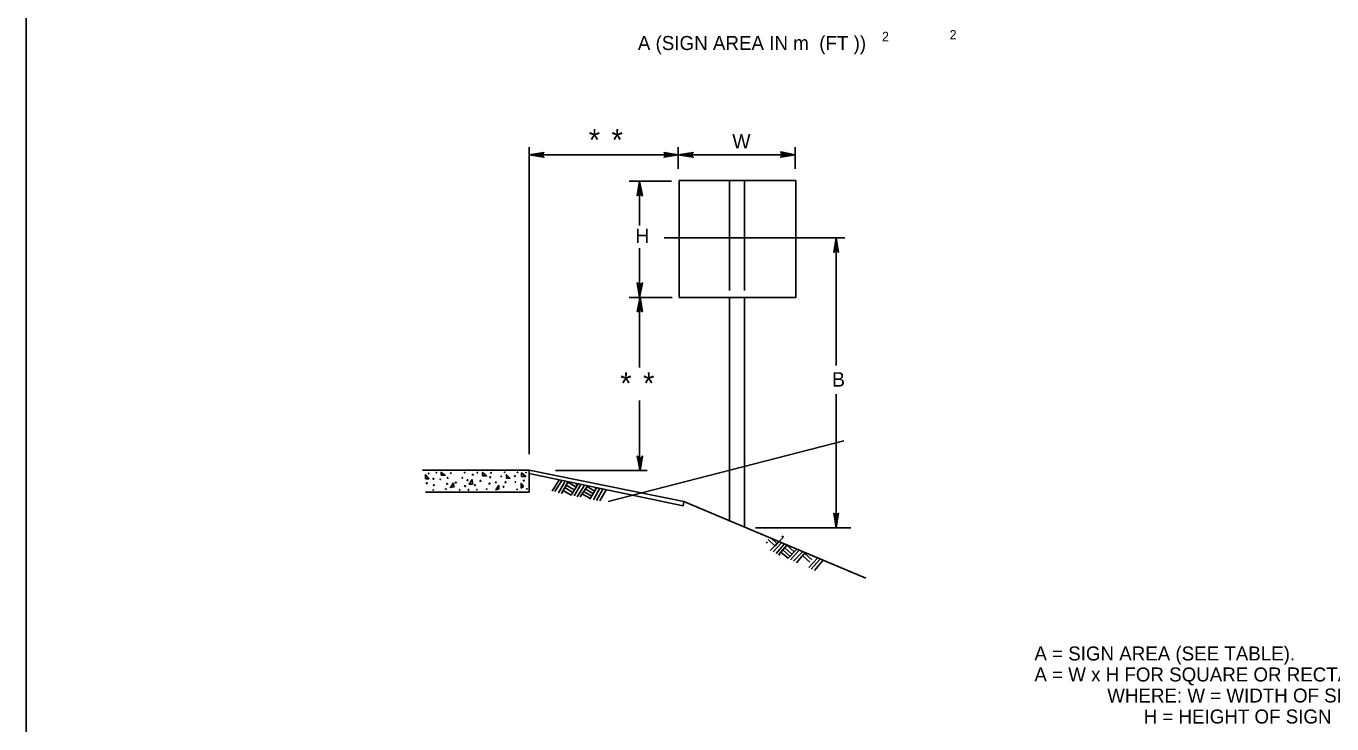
# Model space of a CAD drawing. Extents: x 644358 to 648627, y 294594 to 295782.
# Drawn here: x 645239.3 to 645519, y 294894.5 to 295043.9 of the extents above; entities that cross this region are included whole.
import ezdxf

# ---------------------------------------------------------------- set-up
doc = ezdxf.new("R2010")
doc.units = 0
for name, color, linetype in [('1', 7, 'Continuous'), ('2', 7, 'Continuous'), ('4', 7, 'Continuous')]:
    doc.layers.add(name, color=color, linetype=linetype)

msp = doc.modelspace()

# ---------------------------------------------------------------- linework, layer by layer
at = {"layer": '1'}
for p, q in [((645239.31, 295172.63), (645239.31, 294608.63)), ((645353.46, 294946.73), (645351.96, 294944.35)), ((645354.08, 294946.6), (645352.58, 294944.23)), ((645354.71, 294946.35), (645353.33, 294943.98)), ((645355.33, 294946.23), (645353.96, 294943.85)), ((645357.08, 294945.23), (645355.33, 294946.23)), ((645357.46, 294945.73), (645356.08, 294943.48)), ((645357.46, 294945.6), (645357.08, 294945.85)), ((645354.21, 294943.85), (645353.96, 294943.98)), ((645356.08, 294943.48), (645354.33, 294944.48)), ((645356.46, 294943.98), (645354.71, 294945.1)), ((645356.71, 294944.6), (645354.96, 294945.6)), ((645358.08, 294945.6), (645356.71, 294943.35)), ((645358.83, 294945.48), (645357.33, 294943.1)), ((645359.46, 294945.35), (645357.96, 294943.1)), ((645360.21, 294942.73), (645358.33, 294943.73)), ((645360.46, 294943.23), (645358.71, 294944.23)), ((645360.83, 294943.73), (645359.08, 294944.85)), ((645361.08, 294944.35), (645359.46, 294945.35)), ((645361.58, 294945.1), (645360.08, 294942.6)), ((645362.21, 294944.98), (645360.83, 294942.48)), ((645361.46, 294944.98), (645361.08, 294945.1)), ((645362.83, 294944.73), (645361.46, 294942.35)), ((645363.58, 294944.6), (645362.21, 294942.23)), ((645401.54, 294934.59), (645399.79, 294932.59)), ((645401.54, 294934.59), (645401.16, 294934.72)), ((645398.04, 294933.22), (645397.91, 294933.47)), ((645399.79, 294932.59), (645398.29, 294933.97)), ((645400.16, 294933.09), (645398.66, 294934.47)), ((645400.46, 294933.48), (645398.71, 294931.6)), ((645401.08, 294933.23), (645399.33, 294931.35)), ((645401.71, 294932.98), (645399.96, 294930.98)), ((645402.33, 294932.85), (645400.46, 294930.73)), ((645402.96, 294930.35), (645401.46, 294931.73)), ((645403.33, 294930.85), (645401.83, 294932.23)), ((645403.83, 294931.35), (645402.33, 294932.73)), ((645404.33, 294931.85), (645402.58, 294929.98)), ((645400.83, 294930.6), (645400.58, 294930.85)), ((645402.58, 294929.98), (645401.08, 294931.23)), ((645404.83, 294931.6), (645403.08, 294929.6)), ((645405.58, 294931.35), (645403.71, 294929.35)), ((645406.08, 294931.1), (645404.33, 294928.98)), ((645407.21, 294929.1), (645405.71, 294930.48)), ((645407.58, 294929.6), (645406.08, 294930.98)), ((645408.83, 294929.98), (645406.96, 294927.98)), ((645409.33, 294929.73), (645407.46, 294927.6)), ((645409.96, 294929.48), (645408.21, 294927.35))]:
    msp.add_line(p, q, dxfattribs=at)
for points in [[(645350.08, 295016.73), (645349.96, 295016.48), (645347.08, 295016.35), (645350.08, 295016.73), (645350.21, 295016.85), (645347.08, 295016.35), (645349.96, 295016.23), (645350.08, 295015.98), (645347.08, 295016.35), (645350.21, 295015.85), (645350.08, 295015.98)], [(645376.08, 295016.73), (645376.21, 295016.48), (645378.96, 295016.35), (645376.08, 295016.73), (645375.96, 295016.85), (645378.96, 295016.35), (645376.21, 295016.23), (645376.08, 295015.98), (645378.96, 295016.35), (645375.96, 295015.85), (645376.08, 295015.98)], [(645381.96, 295015.98), (645381.96, 295016.23), (645378.96, 295016.35), (645381.96, 295015.98), (645382.21, 295015.85), (645378.96, 295016.35), (645381.96, 295016.48), (645381.96, 295016.73), (645378.96, 295016.35), (645382.21, 295016.85), (645381.96, 295016.73)], [(645401.08, 295016.73), (645401.21, 295016.48), (645404.08, 295016.35), (645401.08, 295016.73), (645400.96, 295016.98), (645404.08, 295016.35), (645401.21, 295016.23), (645401.08, 295015.98), (645404.08, 295016.35), (645400.96, 295015.85), (645401.08, 295015.98)], [(645370.33, 295007.73), (645370.58, 295007.85), (645370.71, 295010.73), (645370.33, 295007.73), (645370.21, 295007.6), (645370.71, 295010.73), (645370.96, 295007.85), (645371.08, 295007.73), (645370.71, 295010.73), (645371.33, 295007.6), (645371.08, 295007.73)], [(645412.46, 294995.73), (645412.71, 294995.85), (645412.83, 294998.6), (645412.46, 294995.73), (645412.33, 294995.48), (645412.83, 294998.6), (645412.96, 294995.85), (645413.21, 294995.73), (645412.83, 294998.6), (645413.33, 294995.48), (645413.21, 294995.73)], [(645371.21, 294988.85), (645370.96, 294988.73), (645370.71, 294985.85), (645371.21, 294988.85), (645371.33, 294988.98), (645370.71, 294985.85), (645370.58, 294988.73), (645370.33, 294988.85), (645370.71, 294985.85), (645370.21, 294988.98), (645370.33, 294988.85)], [(645370.33, 294982.85), (645370.58, 294982.98), (645370.83, 294985.85), (645370.33, 294982.85), (645370.21, 294982.85), (645370.83, 294985.85), (645370.96, 294982.98), (645371.21, 294982.85), (645370.83, 294985.85), (645371.33, 294982.85), (645371.21, 294982.85)], [(645371.21, 294951.6), (645370.96, 294951.48), (645370.83, 294948.73), (645371.21, 294951.6), (645371.33, 294951.85), (645370.83, 294948.73), (645370.58, 294951.48), (645370.46, 294951.6), (645370.83, 294948.73), (645370.21, 294951.85), (645370.46, 294951.6)], [(645413.21, 294939.48), (645412.96, 294939.35), (645412.83, 294936.48), (645413.21, 294939.48), (645413.33, 294939.6), (645412.83, 294936.48), (645412.71, 294939.35), (645412.46, 294939.48), (645412.83, 294936.48), (645412.33, 294939.6), (645412.46, 294939.48)]]:
    msp.add_lwpolyline(points, dxfattribs=at)
for points in [[(645324.83, 294946.98), (645324.83, 294947.85), (645325.58, 294946.98)], [(645328.21, 294947.73), (645328.21, 294948.35), (645329.08, 294947.73)], [(645330.83, 294946.1), (645330.96, 294945.23), (645330.21, 294945.1)], [(645334.83, 294946.85), (645334.96, 294945.85), (645334.21, 294945.85)], [(645337.08, 294947.6), (645337.08, 294948.35), (645337.96, 294947.6)], [(645342.21, 294947.1), (645342.21, 294947.85), (645342.96, 294947.1)], [(645345.33, 294944.98), (645345.33, 294945.98), (645345.83, 294945.35)], [(645345.46, 294947.48), (645345.46, 294948.23), (645346.33, 294947.48)], [(645340.58, 294945.6), (645340.58, 294944.85), (645339.96, 294944.6)]]:
    msp.add_lwpolyline(points, close=True, dxfattribs=at)
for centre, radius in [((645325.14, 294946.04), 0.0979), ((645325.54, 294948.12), 0.0979), ((645326.55, 294946.99), 0.0979), ((645326.67, 294945.63), 0.0979), ((645327.19, 294948.3), 0.056), ((645328.02, 294946.88), 0.056), ((645329.47, 294945.9), 0.0979), ((645329.61, 294947.16), 0.0979), ((645330.29, 294948.21), 0.056), ((645331.36, 294946.18), 0.0979), ((645332.73, 294947.19), 0.056), ((645333.24, 294948.33), 0.056), ((645333.87, 294946.66), 0.0979), ((645334.98, 294947.87), 0.0979), ((645335.44, 294945.63), 0.0979), ((645335.97, 294948.3), 0.056), ((645336.64, 294946.52), 0.0979), ((645338.54, 294945.95), 0.0979), ((645338.74, 294947.31), 0.0979), ((645338.89, 294948.26), 0.056), ((645339.96, 294946.23), 0.0979), ((645341.1, 294947.51), 0.056), ((645341.83, 294948.38), 0.056), ((645342.02, 294946.26), 0.0979), ((645344.01, 294947.57), 0.0979), ((645344.13, 294946.29), 0.056), ((645344.57, 294948.35), 0.056), ((645345.94, 294946.59), 0.0979), ((645346.41, 294948.32), 0.056), ((645326.51, 294944.58), 0.056), ((645329.22, 294944.77), 0.056), ((645332.19, 294944.62), 0.056), ((645333.34, 294945.44), 0.0979), ((645334.07, 294944.62), 0.0979), ((645335.88, 294944.65), 0.056), ((645337.99, 294944.77), 0.056), ((645341.57, 294945.29), 0.0979), ((645344.48, 294944.7), 0.056), ((645346.59, 294944.82), 0.056)]:
    msp.add_circle(centre, radius, dxfattribs=at)
at = {"layer": '2'}
for p, q in [((645379.21, 295010.85), (645379.21, 294985.85)), ((645404.21, 295010.85), (645379.21, 295010.85)), ((645389.96, 295010.85), (645389.96, 294987.35)), ((645393.21, 295010.85), (645393.21, 294987.35)), ((645404.21, 294985.85), (645404.21, 295010.85)), ((645379.21, 294985.85), (645404.21, 294985.85)), ((645389.96, 294985.85), (645389.96, 294937.85)), ((645393.21, 294985.85), (645393.21, 294936.6)), ((645363.96, 294942.1), (645414.46, 294955.1)), ((645347.08, 294948.85), (645324.21, 294948.85)), ((645347.08, 294948.85), (645347.08, 294944.1)), ((645347.08, 294948.85), (645380.21, 294942.1)), ((645347.08, 294948.1), (645380.08, 294941.23)), ((645347.08, 294944.1), (645324.83, 294944.1)), ((645380.21, 294942.1), (645380.08, 294941.23)), ((645380.21, 294942.1), (645419.21, 294925.73))]:
    msp.add_line(p, q, dxfattribs=at)
at = {"layer": '4'}
for p, q in [((645347.08, 295017.98), (645347.08, 294952.23)), ((645378.96, 295016.35), (645347.08, 295016.35)), ((645378.96, 295017.98), (645378.96, 295013.35)), ((645404.08, 295016.35), (645378.96, 295016.35)), ((645404.08, 295017.98), (645404.08, 295013.35)), ((645377.58, 295010.73), (645368.46, 295010.73)), ((645370.71, 295010.73), (645370.71, 295001.23)), ((645370.71, 294996.35), (645370.71, 294985.85)), ((645414.71, 294998.6), (645375.96, 294998.6)), ((645412.83, 294998.6), (645412.83, 294971.23)), ((645377.71, 294985.85), (645368.46, 294985.85)), ((645370.71, 294985.85), (645370.71, 294970.85)), ((645370.71, 294963.73), (645370.71, 294948.73)), ((645412.83, 294965.1), (645412.83, 294936.48)), ((645372.33, 294948.73), (645352.71, 294948.73)), ((645415.96, 294936.48), (645395.58, 294936.48))]:
    msp.add_line(p, q, dxfattribs=at)

# ---------------------------------------------------------------- texts
for s, height, p in [('A (SIGN AREA IN m  (FT ))', 3.005, (645370.35, 295038.82)), ('2', 2, (645422.64, 295040.71)), ('2', 2, (645437.13, 295041.08)), ('*', 4.68, (645359.83, 295017.23)), ('*', 4.68, (645364.71, 295017.23)), ('W', 3.09, (645390.58, 295017.73)), ('H', 3.09, (645369.83, 294997.48)), ('*', 4.68, (645366.58, 294965.1)), ('*', 4.68, (645371.46, 294965.1)), ('B', 3.09, (645411.96, 294966.73)), ('A = SIGN AREA (SEE TABLE).', 3, (645455.29, 294908.07)), ('A = W x H FOR SQUARE OR RECTANGULAR SIGNS,', 3, (645455.29, 294903.57)), ('              WHERE: W = WIDTH OF SIGN', 3, (645455.29, 294899.07)), ('                     H = HEIGHT OF SIGN', 3, (645455.29, 294894.57))]:
    msp.add_text(s, height=height, dxfattribs=at).set_placement(p)

doc.saveas('drawing.dxf')
